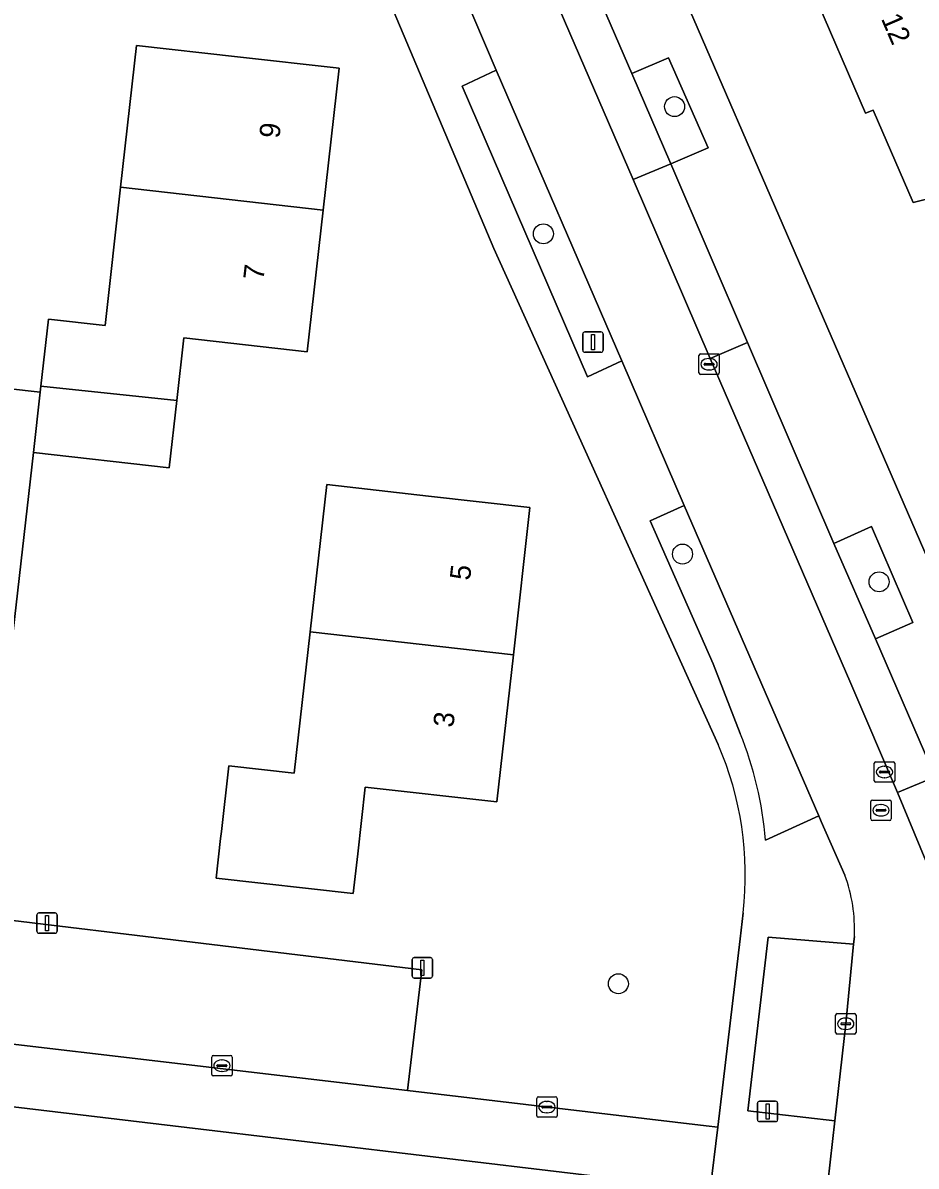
# Model space of a CAD drawing. Extents: x 162026 to 163502, y 387295 to 388169.
# Drawn here: x 162158.7 to 162202.4, y 387498 to 387554 of the extents above; entities that cross this region are included whole.
import ezdxf

# ---------------------------------------------------------------- set-up
doc = ezdxf.new("R2010")
doc.units = 0
for name, color, linetype in [('IMGEO_Boom', 7, 'Continuous'), ('IMGEO_Erf', 7, 'Continuous'), ('IMGEO_Groenvoorziening', 7, 'Continuous'), ('IMGEO_Kolk', 7, 'Continuous'), ('IMGEO_Lichtmast', 7, 'Continuous'), ('IMGEO_Pand', 7, 'Continuous'), ('IMGEO_Pand_nummerreeks', 7, 'Continuous'), ('IMGEO_Parkeervlak_open', 7, 'Continuous'), ('IMGEO_Rijbaan_lokaal_open', 7, 'Continuous'), ('IMGEO_Rioolput', 7, 'Continuous'), ('IMGEO_Voetpad_open', 7, 'Continuous')]:
    doc.layers.add(name, color=color, linetype=linetype)

msp = doc.modelspace()

# ---------------------------------------------------------------- linework, layer by layer
at = {"layer": 'IMGEO_Boom'}
for centre in [(162190.603, 387549.883), (162184.179, 387543.657), (162190.993, 387527.984), (162200.616, 387526.627), (162187.852, 387506.956)]:
    msp.add_circle(centre, 0.489, dxfattribs=at)
at = {"layer": 'IMGEO_Erf'}
for points in [[(162169.617, 387604.73), (162206.97, 387518.594), (162207.038, 387518.455), (162207.119, 387518.322), (162207.211, 387518.197), (162207.314, 387518.081), (162207.427, 387517.974), (162207.549, 387517.878), (162207.679, 387517.793), (162207.816, 387517.72), (162207.959, 387517.66), (162208.107, 387517.613), (162208.259, 387517.579), (162208.316, 387517.57), (162213.597, 387516.968), (162227.51, 387515.383), (162239.265, 387514.044)], [(162192.733, 387518.666), (162181.749, 387542.942), (162167.692, 387576.257)], [(162147.742, 387555.548), (162145.724, 387537.461), (162159.542, 387535.905), (162159.576, 387536.203), (162159.945, 387539.485), (162162.723, 387539.173), (162163.484, 387545.937), (162164.264, 387552.876), (162169.212, 387552.32), (162174.18, 387551.761), (162173.4, 387544.822), (162172.62, 387537.883), (162166.576, 387538.562), (162166.231, 387535.499), (162165.861, 387532.205), (162159.21, 387532.953), (162156.962, 387513.308), (162144.121, 387514.728), (162139.742, 387478.052), (162139.567, 387476.568), (162140.792, 387476.423), (162137.012, 387444.595), (162151.356, 387442.837), (162183.812, 387439.198)], [(162232.226, 387535.735), (162238.396, 387535.032), (162237.963, 387531.225), (162238.31, 387531.185), (162237.307, 387522.371), (162230.787, 387523.113), (162224.418, 387523.838), (162217.947, 387524.574), (162211.398, 387525.319), (162212.401, 387534.133), (162212.82, 387537.819), (162209.913, 387547.081), (162202.279, 387545.186), (162200.323, 387549.715), (162199.955, 387549.558), (162197.353, 387555.582)], [(162185.556, 387440.714), (162185.596, 387441.063), (162186.016, 387444.76), (162189.03, 387469.585), (162192.342, 387496.867), (162166.045, 387500), (162144.902, 387502.519), (162145.274, 387505.516), (162146.019, 387511.526), (162178.235, 387507.643), (162177.534, 387501.733), (162192.158, 387500), (162192.723, 387499.933), (162193.808, 387509.161), (162193.957, 387510.431)]]:
    msp.add_lwpolyline(points, dxfattribs=at)
msp.add_lwpolyline([(162168.376, 387514.065), (162168.415, 387514.413), (162168.778, 387517.626), (162171.977, 387517.265), (162172.758, 387524.18), (162173.571, 387531.382), (162178.557, 387530.819), (162183.525, 387530.258), (162182.712, 387523.057), (162181.9, 387515.856), (162175.461, 387516.583), (162175.091, 387513.307), (162174.872, 387511.366), (162168.157, 387512.125)], close=True, dxfattribs=at)
msp.add_arc((162178.15, 387512.29), 15.916, 353.2921, 23.6163, dxfattribs=at)
at = {"layer": 'IMGEO_Groenvoorziening'}
for points in [[(162128.773, 387468.927), (162139.742, 387478.052), (162144.121, 387514.728), (162156.962, 387513.308), (162159.21, 387532.953), (162159.542, 387535.905), (162145.724, 387537.461), (162147.742, 387555.548)], [(162191.081, 387530.363), (162189.415, 387529.605), (162192.494, 387522.609), (162193.815, 387519.203)], [(162195.049, 387513.988), (162197.664, 387515.178), (162191.081, 387530.363)]]:
    msp.add_lwpolyline(points, dxfattribs=at)
for points in [[(162188.504, 387551.502), (162190.414, 387547.086), (162192.248, 387547.861), (162190.314, 387552.274)], [(162181.87, 387551.664), (162180.202, 387550.886), (162186.337, 387536.654), (162188.019, 387537.445)], [(162198.405, 387528.501), (162200.434, 387523.833), (162202.268, 387524.643), (162200.24, 387529.328)], [(162199.365, 387508.893), (162195.193, 387509.243), (162194.187, 387500.739), (162198.447, 387500.241), (162198.987, 387504.995)]]:
    msp.add_lwpolyline(points, close=True, dxfattribs=at)
msp.add_arc((162178.034, 387512.715), 17.062, 4.2774, 22.3481, dxfattribs=at)
at = {"layer": 'IMGEO_Kolk'}
for p, q in [((162191.793, 387536.851), (162191.793, 387537.703)), ((162191.868, 387537.777), (162192.72, 387537.777)), ((162192.281, 387537.557), (162192.306, 387537.557)), ((162192.794, 387537.703), (162192.794, 387536.851)), ((162192.052, 387537.271), (162192.052, 387537.283)), ((162192.49, 387537.234), (162192.092, 387537.234)), ((162192.095, 387537.32), (162192.493, 387537.32)), ((162192.304, 387536.997), (162192.279, 387536.997)), ((162192.536, 387537.283), (162192.536, 387537.271)), ((162192.72, 387536.777), (162191.868, 387536.777)), ((162200.381, 387516.893), (162200.381, 387517.745)), ((162200.456, 387517.819), (162201.308, 387517.819)), ((162200.869, 387517.599), (162200.894, 387517.599)), ((162201.382, 387517.745), (162201.382, 387516.893)), ((162200.64, 387517.313), (162200.64, 387517.325)), ((162201.078, 387517.276), (162200.68, 387517.276)), ((162200.683, 387517.362), (162201.081, 387517.362)), ((162200.892, 387517.039), (162200.867, 387517.039)), ((162201.124, 387517.325), (162201.124, 387517.313)), ((162201.308, 387516.819), (162200.456, 387516.819)), ((162198.486, 387504.569), (162198.486, 387505.421)), ((162198.561, 387505.495), (162199.413, 387505.495)), ((162198.974, 387505.275), (162198.999, 387505.275)), ((162199.487, 387505.421), (162199.487, 387504.569)), ((162198.745, 387504.989), (162198.745, 387505.001)), ((162199.183, 387504.952), (162198.785, 387504.952)), ((162198.788, 387505.038), (162199.186, 387505.038)), ((162198.997, 387504.715), (162198.972, 387504.715)), ((162199.229, 387505.001), (162199.229, 387504.989)), ((162199.413, 387504.495), (162198.561, 387504.495)), ((162168.015, 387503.444), (162168.867, 387503.444)), ((162167.94, 387502.518), (162167.94, 387503.37)), ((162168.199, 387502.938), (162168.199, 387502.95)), ((162168.637, 387502.901), (162168.239, 387502.901)), ((162168.242, 387502.987), (162168.64, 387502.987)), ((162168.428, 387503.224), (162168.453, 387503.224)), ((162168.683, 387502.95), (162168.683, 387502.938)), ((162168.941, 387503.37), (162168.941, 387502.518)), ((162168.867, 387502.444), (162168.015, 387502.444)), ((162168.451, 387502.664), (162168.426, 387502.664)), ((162183.852, 387500.492), (162183.852, 387501.344)), ((162183.927, 387501.418), (162184.779, 387501.418)), ((162184.34, 387501.198), (162184.365, 387501.198)), ((162184.853, 387501.344), (162184.853, 387500.492)), ((162184.111, 387500.912), (162184.111, 387500.924)), ((162184.549, 387500.875), (162184.151, 387500.875)), ((162184.154, 387500.961), (162184.552, 387500.961)), ((162184.363, 387500.638), (162184.338, 387500.638)), ((162184.595, 387500.924), (162184.595, 387500.912)), ((162184.779, 387500.418), (162183.927, 387500.418))]:
    msp.add_line(p, q, dxfattribs=at)
for points in [[(162191.793, 387536.851), (162191.793, 387537.703)], [(162191.868, 387537.777), (162192.72, 387537.777)], [(162192.794, 387537.703), (162192.794, 387536.851)], [(162192.72, 387536.777), (162191.868, 387536.777)], [(162200.381, 387516.893), (162200.381, 387517.745)], [(162200.456, 387517.819), (162201.308, 387517.819)], [(162201.382, 387517.745), (162201.382, 387516.893)], [(162201.308, 387516.819), (162200.456, 387516.819)], [(162198.486, 387504.569), (162198.486, 387505.421)], [(162198.561, 387505.495), (162199.413, 387505.495)], [(162199.487, 387505.421), (162199.487, 387504.569)], [(162199.413, 387504.495), (162198.561, 387504.495)], [(162168.015, 387503.444), (162168.867, 387503.444)], [(162167.94, 387502.518), (162167.94, 387503.37)], [(162168.941, 387503.37), (162168.941, 387502.518)], [(162168.867, 387502.444), (162168.015, 387502.444)], [(162183.852, 387500.492), (162183.852, 387501.344)], [(162183.927, 387501.418), (162184.779, 387501.418)], [(162184.853, 387501.344), (162184.853, 387500.492)], [(162184.779, 387500.418), (162183.927, 387500.418)]]:
    msp.add_lwpolyline(points, dxfattribs=at)
for centre, radius, start, end in [((162191.87, 387537.701), 0.0765, 91.552, 178.448), ((162191.87, 387537.701), 0.0765, 91.552, 178.448), ((162192.718, 387537.701), 0.0765, 1.552, 88.448), ((162192.718, 387537.701), 0.0765, 1.552, 88.448), ((162192.092, 387537.28), 0.0403, 85.8775, 175.7526), ((162192.089, 387537.27), 0.0366, 178.938, 274.7102), ((162192.493, 387537.277), 0.043, 264.8664, 352.4533), ((162192.497, 387537.282), 0.0386, 1.7309, 96.639), ((162191.87, 387536.853), 0.0765, 181.552, 268.448), ((162191.87, 387536.853), 0.0765, 181.552, 268.448), ((162192.718, 387536.853), 0.0765, 271.552, 358.448), ((162192.718, 387536.853), 0.0765, 271.552, 358.448), ((162200.458, 387517.743), 0.0765, 91.552, 178.448), ((162200.458, 387517.743), 0.0765, 91.552, 178.448), ((162201.306, 387517.743), 0.0765, 1.552, 88.448), ((162201.306, 387517.743), 0.0765, 1.552, 88.448), ((162200.458, 387516.895), 0.0765, 181.552, 268.448), ((162200.458, 387516.895), 0.0765, 181.552, 268.448), ((162200.68, 387517.322), 0.0403, 85.8775, 175.7526), ((162200.677, 387517.312), 0.0366, 178.938, 274.7102), ((162201.081, 387517.319), 0.043, 264.8664, 352.4533), ((162201.085, 387517.324), 0.0386, 1.7309, 96.639), ((162201.306, 387516.895), 0.0765, 271.552, 358.448), ((162201.306, 387516.895), 0.0765, 271.552, 358.448), ((162198.563, 387505.419), 0.0765, 91.552, 178.448), ((162198.563, 387505.419), 0.0765, 91.552, 178.448), ((162199.411, 387505.419), 0.0765, 1.552, 88.448), ((162199.411, 387505.419), 0.0765, 1.552, 88.448), ((162198.563, 387504.571), 0.0765, 181.552, 268.448), ((162198.563, 387504.571), 0.0765, 181.552, 268.448), ((162198.785, 387504.998), 0.0403, 85.8775, 175.7526), ((162198.782, 387504.988), 0.0366, 178.938, 274.7102), ((162199.186, 387504.995), 0.043, 264.8664, 352.4533), ((162199.19, 387505), 0.0386, 1.7309, 96.639), ((162199.411, 387504.571), 0.0765, 271.552, 358.448), ((162199.411, 387504.571), 0.0765, 271.552, 358.448), ((162168.017, 387503.368), 0.0765, 91.552, 178.448), ((162168.017, 387503.368), 0.0765, 91.552, 178.448), ((162168.865, 387503.368), 0.0765, 1.552, 88.448), ((162168.865, 387503.368), 0.0765, 1.552, 88.448), ((162168.239, 387502.947), 0.0403, 85.8775, 175.7526), ((162168.236, 387502.937), 0.0366, 178.938, 274.7102), ((162168.64, 387502.944), 0.043, 264.8664, 352.4533), ((162168.644, 387502.949), 0.0386, 1.7309, 96.639), ((162168.017, 387502.52), 0.0765, 181.552, 268.448), ((162168.017, 387502.52), 0.0765, 181.552, 268.448), ((162168.865, 387502.52), 0.0765, 271.552, 358.448), ((162168.865, 387502.52), 0.0765, 271.552, 358.448), ((162183.929, 387501.342), 0.0765, 91.552, 178.448), ((162183.929, 387501.342), 0.0765, 91.552, 178.448), ((162184.777, 387501.342), 0.0765, 1.552, 88.448), ((162184.777, 387501.342), 0.0765, 1.552, 88.448), ((162184.151, 387500.921), 0.0403, 85.8775, 175.7526), ((162184.148, 387500.911), 0.0366, 178.938, 274.7102), ((162184.552, 387500.918), 0.043, 264.8664, 352.4533), ((162184.556, 387500.923), 0.0386, 1.7309, 96.639), ((162183.929, 387500.494), 0.0765, 181.552, 268.448), ((162183.929, 387500.494), 0.0765, 181.552, 268.448), ((162184.777, 387500.494), 0.0765, 271.552, 358.448), ((162184.777, 387500.494), 0.0765, 271.552, 358.448)]:
    msp.add_arc(centre, radius, start, end, dxfattribs=at)
for centre, major_axis, ratio, start_param, end_param in [((162192.28, 387537.277), (-0.387, 0.002), 0.722429, 4.712389, 7.853982), ((162192.305, 387537.277), (-0.39, 0.002), 0.717154, 1.570796, 4.712389), ((162200.868, 387517.319), (-0.387, 0.002), 0.722429, 4.712389, 7.853982), ((162200.893, 387517.319), (-0.39, 0.002), 0.717154, 1.570796, 4.712389), ((162198.973, 387504.995), (-0.387, 0.002), 0.722429, 4.712389, 7.853982), ((162198.998, 387504.995), (-0.39, 0.002), 0.717154, 1.570796, 4.712389), ((162168.427, 387502.944), (-0.387, 0.002), 0.722429, 4.712389, 7.853982), ((162168.452, 387502.944), (-0.39, 0.002), 0.717154, 1.570796, 4.712389), ((162184.339, 387500.918), (-0.387, 0.002), 0.722429, 4.712389, 7.853982), ((162184.364, 387500.918), (-0.39, 0.002), 0.717154, 1.570796, 4.712389)]:
    msp.add_ellipse(centre, major_axis=major_axis, ratio=ratio, start_param=start_param, end_param=end_param, dxfattribs=at)
at = {"layer": 'IMGEO_Lichtmast'}
for p, q in [((162186.11, 387537.961), (162186.11, 387538.761)), ((162186.11, 387538.761), (162186.11, 387537.961)), ((162186.21, 387538.861), (162187, 387538.861)), ((162187, 387538.861), (162186.21, 387538.861)), ((162187.1, 387538.761), (162187.1, 387537.961)), ((162187.1, 387537.961), (162187.1, 387538.761)), ((162187, 387537.861), (162186.21, 387537.861)), ((162186.21, 387537.861), (162187, 387537.861)), ((162159.38, 387509.525), (162159.38, 387510.325)), ((162159.38, 387510.325), (162159.38, 387509.525)), ((162159.48, 387510.425), (162160.27, 387510.425)), ((162160.27, 387510.425), (162159.48, 387510.425)), ((162160.37, 387510.325), (162160.37, 387509.525)), ((162160.37, 387509.525), (162160.37, 387510.325)), ((162160.27, 387509.425), (162159.48, 387509.425)), ((162159.48, 387509.425), (162160.27, 387509.425)), ((162177.758, 387507.334), (162177.758, 387508.134)), ((162177.758, 387508.134), (162177.758, 387507.334)), ((162177.858, 387508.234), (162178.648, 387508.234)), ((162178.648, 387508.234), (162177.858, 387508.234)), ((162178.748, 387508.134), (162178.748, 387507.334)), ((162178.748, 387507.334), (162178.748, 387508.134)), ((162178.648, 387507.234), (162177.858, 387507.234)), ((162177.858, 387507.234), (162178.648, 387507.234)), ((162194.761, 387501.206), (162195.551, 387501.206)), ((162195.551, 387501.206), (162194.761, 387501.206)), ((162194.661, 387500.306), (162194.661, 387501.106)), ((162194.661, 387501.106), (162194.661, 387500.306)), ((162195.651, 387501.106), (162195.651, 387500.306)), ((162195.651, 387500.306), (162195.651, 387501.106)), ((162195.551, 387500.206), (162194.761, 387500.206)), ((162194.761, 387500.206), (162195.551, 387500.206))]:
    msp.add_line(p, q, dxfattribs=at)
for points in [[(162186.53, 387538.736), (162186.68, 387538.736), (162186.68, 387537.986), (162186.53, 387537.986), (162186.53, 387538.736)], [(162159.8, 387510.3), (162159.95, 387510.3), (162159.95, 387509.55), (162159.8, 387509.55), (162159.8, 387510.3)], [(162178.178, 387508.109), (162178.328, 387508.109), (162178.328, 387507.359), (162178.178, 387507.359), (162178.178, 387508.109)], [(162195.081, 387501.081), (162195.231, 387501.081), (162195.231, 387500.331), (162195.081, 387500.331), (162195.081, 387501.081)]]:
    msp.add_lwpolyline(points, dxfattribs=at)
for centre, start, end in [((162186.21, 387538.761), 90, 180), ((162186.21, 387538.761), 90, 180), ((162187, 387538.761), 0, 90), ((162187, 387538.761), 360, 90), ((162186.21, 387537.961), 180, 270), ((162186.21, 387537.961), 180, 270), ((162187, 387537.961), 270, 0), ((162187, 387537.961), 270, 0), ((162159.48, 387510.325), 90, 180), ((162159.48, 387510.325), 90, 180), ((162160.27, 387510.325), 0, 90), ((162160.27, 387510.325), 360, 90), ((162159.48, 387509.525), 180, 270), ((162159.48, 387509.525), 180, 270), ((162160.27, 387509.525), 270, 0), ((162160.27, 387509.525), 270, 0), ((162177.858, 387508.134), 90, 180), ((162177.858, 387508.134), 90, 180), ((162178.648, 387508.134), 0, 90), ((162178.648, 387508.134), 360, 90), ((162177.858, 387507.334), 180, 270), ((162177.858, 387507.334), 180, 270), ((162178.648, 387507.334), 270, 0), ((162178.648, 387507.334), 270, 0), ((162194.761, 387501.106), 90, 180), ((162194.761, 387501.106), 90, 180), ((162195.551, 387501.106), 0, 90), ((162195.551, 387501.106), 360, 90), ((162194.761, 387500.306), 180, 270), ((162194.761, 387500.306), 180, 270), ((162195.551, 387500.306), 270, 0), ((162195.551, 387500.306), 270, 0)]:
    msp.add_arc(centre, 0.1, start, end, dxfattribs=at)
at = {"layer": 'IMGEO_Pand'}
for points in [[(162205.496, 387559.072), (162197.353, 387555.582), (162199.955, 387549.558), (162200.323, 387549.715), (162202.279, 387545.186), (162209.913, 387547.081), (162210.608, 387547.253)], [(162173.4, 387544.822), (162174.18, 387551.761), (162169.212, 387552.32), (162164.264, 387552.876), (162163.484, 387545.937)], [(162163.484, 387545.937), (162162.723, 387539.173), (162159.945, 387539.485), (162159.576, 387536.203), (162166.231, 387535.499), (162166.576, 387538.562), (162172.62, 387537.883), (162173.4, 387544.822)], [(162166.231, 387535.499), (162159.576, 387536.203), (162159.542, 387535.905), (162159.21, 387532.953), (162165.861, 387532.205)], [(162182.712, 387523.057), (162183.525, 387530.258), (162178.557, 387530.819), (162173.571, 387531.382), (162172.758, 387524.18)], [(162182.712, 387523.057), (162172.758, 387524.18), (162171.977, 387517.265), (162168.778, 387517.626), (162168.415, 387514.413), (162168.376, 387514.065), (162168.157, 387512.125), (162174.872, 387511.366), (162175.091, 387513.307), (162175.461, 387516.583), (162181.9, 387515.856)]]:
    msp.add_lwpolyline(points, close=True, dxfattribs=at)
at = {"layer": 'IMGEO_Parkeervlak_open'}
for points in [[(162182.887, 387564.514), (162180.971, 387568.927), (162177.973, 387575.852), (162175.938, 387580.549), (162168.662, 387597.412), (162167.091, 387600.998), (162167.011, 387601.185), (162165.168, 387600.429), (162180.74, 387564.422), (162182.107, 387561.26), (162188.57, 387546.317), (162190.414, 387547.086), (162188.504, 387551.502)], [(162200.434, 387523.833), (162198.405, 387528.501), (162194.178, 387538.333), (162192.35, 387537.558), (162199.227, 387521.644), (162201.516, 387516.321), (162203.359, 387517.085)], [(162178.235, 387507.643), (162146.019, 387511.526), (162145.274, 387505.516), (162177.534, 387501.733)]]:
    msp.add_lwpolyline(points, close=True, dxfattribs=at)
at = {"layer": 'IMGEO_Rijbaan_lokaal_open'}
for points in [[(162202.905, 387512.975), (162201.516, 387516.321), (162199.227, 387521.644), (162192.35, 387537.558), (162188.57, 387546.317), (162182.107, 387561.26), (162178.416, 387559.712), (162179.11, 387558.145), (162181.87, 387551.664), (162188.019, 387537.445), (162191.081, 387530.363), (162197.664, 387515.178), (162197.789, 387514.889), (162198.944, 387512.277)], [(162199.408, 387509.26), (162199.365, 387508.893), (162198.987, 387504.995), (162198.447, 387500.241), (162197.873, 387495.182), (162196.909, 387486.803), (162195.432, 387474.076), (162194.279, 387463.96), (162192.789, 387451.192), (162191.602, 387440.767), (162191.559, 387440.459), (162191.43, 387439.168)]]:
    msp.add_lwpolyline(points, dxfattribs=at)
for points in [[(162190.414, 387547.086), (162188.57, 387546.317), (162192.35, 387537.558), (162194.178, 387538.333)], [(162177.534, 387501.733), (162145.274, 387505.516), (162144.902, 387502.519), (162166.045, 387500), (162192.342, 387496.867), (162192.723, 387499.933), (162192.158, 387500)]]:
    msp.add_lwpolyline(points, close=True, dxfattribs=at)
msp.add_arc((162191.593, 387509.602), 7.823, 357.4929, 19.9937, dxfattribs=at)
at = {"layer": 'IMGEO_Rioolput'}
for p, q in [((162200.212, 387515.019), (162200.212, 387515.871)), ((162200.287, 387515.945), (162201.139, 387515.945)), ((162200.7, 387515.725), (162200.725, 387515.725)), ((162201.213, 387515.871), (162201.213, 387515.019)), ((162200.471, 387515.439), (162200.471, 387515.451)), ((162200.909, 387515.402), (162200.511, 387515.402)), ((162200.514, 387515.488), (162200.912, 387515.488)), ((162200.723, 387515.165), (162200.698, 387515.165)), ((162200.955, 387515.451), (162200.955, 387515.439)), ((162201.139, 387514.945), (162200.287, 387514.945))]:
    msp.add_line(p, q, dxfattribs=at)
for points in [[(162200.212, 387515.019), (162200.212, 387515.871)], [(162200.287, 387515.945), (162201.139, 387515.945)], [(162201.213, 387515.871), (162201.213, 387515.019)], [(162201.139, 387514.945), (162200.287, 387514.945)]]:
    msp.add_lwpolyline(points, dxfattribs=at)
for centre, radius, start, end in [((162200.289, 387515.869), 0.0765, 91.552, 178.448), ((162200.289, 387515.869), 0.0765, 91.552, 178.448), ((162201.137, 387515.869), 0.0765, 1.552, 88.448), ((162201.137, 387515.869), 0.0765, 1.552, 88.448), ((162200.511, 387515.448), 0.0403, 85.8775, 175.7526), ((162200.508, 387515.438), 0.0366, 178.938, 274.7102), ((162200.912, 387515.445), 0.043, 264.8664, 352.4533), ((162200.916, 387515.45), 0.0386, 1.7309, 96.639), ((162200.289, 387515.021), 0.0765, 181.552, 268.448), ((162200.289, 387515.021), 0.0765, 181.552, 268.448), ((162201.137, 387515.021), 0.0765, 271.552, 358.448), ((162201.137, 387515.021), 0.0765, 271.552, 358.448)]:
    msp.add_arc(centre, radius, start, end, dxfattribs=at)
for centre, major_axis, ratio, start_param, end_param in [((162200.699, 387515.445), (-0.387, 0.002), 0.722429, 4.712389, 7.853982), ((162200.724, 387515.445), (-0.39, 0.002), 0.717154, 1.570796, 4.712389)]:
    msp.add_ellipse(centre, major_axis=major_axis, ratio=ratio, start_param=start_param, end_param=end_param, dxfattribs=at)
at = {"layer": 'IMGEO_Voetpad_open'}
for points in [[(162207.232, 387439.213), (162207.203, 387438.967), (162205.092, 387439.252), (162205.437, 387442.236), (162208.073, 387467.039), (162211.719, 387500), (162213.271, 387514.023), (162213.597, 387516.968), (162208.316, 387517.57), (162208.259, 387517.579), (162208.107, 387517.613), (162207.959, 387517.66), (162207.816, 387517.72), (162207.679, 387517.793), (162207.549, 387517.878), (162207.427, 387517.974), (162207.314, 387518.081), (162207.211, 387518.197), (162207.119, 387518.322), (162207.038, 387518.455), (162206.97, 387518.594), (162169.617, 387604.73)], [(162167.692, 387576.257), (162181.749, 387542.942), (162192.733, 387518.666)], [(162182.887, 387564.514), (162188.504, 387551.502), (162190.314, 387552.274), (162192.248, 387547.861), (162190.414, 387547.086), (162194.178, 387538.333), (162198.405, 387528.501), (162200.24, 387529.328), (162202.268, 387524.643), (162200.434, 387523.833), (162203.359, 387517.085), (162201.516, 387516.321), (162202.905, 387512.975)], [(162193.815, 387519.203), (162192.494, 387522.609), (162189.415, 387529.605), (162191.081, 387530.363), (162188.019, 387537.445), (162186.337, 387536.654), (162180.202, 387550.886), (162181.87, 387551.664), (162179.11, 387558.145)], [(162198.944, 387512.277), (162197.789, 387514.889), (162197.664, 387515.178), (162195.049, 387513.988)], [(162193.957, 387510.431), (162193.808, 387509.161), (162192.723, 387499.933), (162192.342, 387496.867), (162189.03, 387469.585), (162186.016, 387444.76), (162185.596, 387441.063), (162187.282, 387440.876), (162188.586, 387451.869), (162190.384, 387451.728), (162190.624, 387451.958)], [(162194.588, 387486.596), (162194.421, 387486.71), (162192.615, 387486.94), (162193.617, 387495.651), (162197.873, 387495.182), (162198.447, 387500.241), (162194.187, 387500.739), (162195.193, 387509.243), (162199.365, 387508.893), (162199.408, 387509.26)]]:
    msp.add_lwpolyline(points, dxfattribs=at)
for centre, radius, start, end in [((162178.034, 387512.715), 17.062, 4.2774, 22.3481), ((162178.15, 387512.29), 15.916, 353.2921, 23.6163), ((162191.593, 387509.602), 7.823, 357.4929, 19.9937)]:
    msp.add_arc(centre, radius, start, end, dxfattribs=at)

# ---------------------------------------------------------------- texts
at = {"layer": 'IMGEO_Pand_nummerreeks'}
for s, rotation, p in [('12', 293.3627, (162200.697, 387554.195)), ('9', 83.5864, (162171.255, 387548.299)), ('7', 83.5864, (162170.475, 387541.36)), ('5', 83.5625, (162180.584, 387526.666)), ('3', 83.5602, (162179.771, 387519.466))]:
    msp.add_text(s, height=1, rotation=rotation, dxfattribs=at).set_placement(p)

doc.saveas('drawing.dxf')
